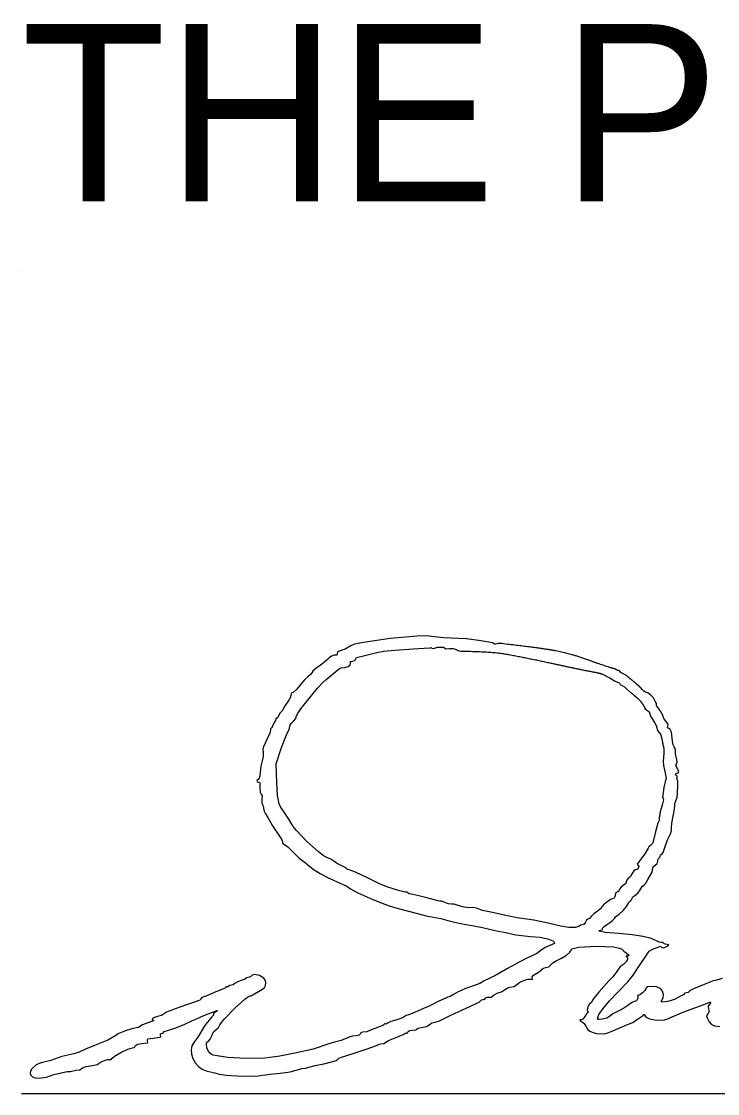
# Model space of a CAD drawing. Extents: x 0 to 34, y -2 to 22.
# Drawn here: x 24.528 to 25.078, y 3.057 to 3.905 of the extents above; entities that cross this region are included whole.
import ezdxf

# ---------------------------------------------------------------- set-up
doc = ezdxf.new("R2010")
doc.units = 0
for name, color, linetype in [('Default', 7, 'Continuous'), ('SH_Data', 7, 'Continuous'), ('SH_Text', 7, 'Continuous')]:
    doc.layers.add(name, color=color, linetype=linetype)

msp = doc.modelspace()

# ---------------------------------------------------------------- linework, layer by layer
at = {"layer": 'SH_Data'}
for p, q in [((24.52788, 3.70718), (24.52788, 3.70718)), ((24.52788, 3.05718), (28.02788, 3.05718))]:
    msp.add_line(p, q, dxfattribs=at)
at = {"layer": 'SH_Text'}
msp.add_line((25.02067, 3.36098), (25.02031, 3.3618), dxfattribs=at)
for points in [[(24.91054, 3.41248), (24.90734, 3.41289), (24.90425, 3.41292), (24.9023, 3.41251), (24.90156, 3.4123), (24.90125, 3.41272), (24.90004, 3.41348), (24.89712, 3.41409), (24.8891, 3.41546), (24.87923, 3.41664), (24.8612, 3.41753), (24.85188, 3.4184), (24.84806, 3.41892), (24.84047, 3.41873), (24.81913, 3.41682), (24.79817, 3.41384), (24.79106, 3.41233), (24.78792, 3.41101), (24.78348, 3.40852), (24.77831, 3.40675), (24.77747, 3.40623), (24.77712, 3.40496), (24.77687, 3.40385), (24.77627, 3.4037), (24.77492, 3.40367), (24.77288, 3.40288), (24.77087, 3.40165), (24.76956, 3.40035), (24.76623, 3.39752), (24.76008, 3.39302), (24.75797, 3.39101), (24.75715, 3.38972), (24.75628, 3.38844), (24.7542, 3.38672), (24.75171, 3.38462), (24.74988, 3.3824), (24.74507, 3.37667), (24.74249, 3.37431), (24.74111, 3.3736), (24.74079, 3.37328), (24.74066, 3.37187), (24.74016, 3.36989), (24.73898, 3.36817), (24.7355, 3.36283), (24.734, 3.36013), (24.73293, 3.35901), (24.73211, 3.35824), (24.73124, 3.3564), (24.73029, 3.35456), (24.72927, 3.3538), (24.72869, 3.35364), (24.72877, 3.35325), (24.72865, 3.35222), (24.72761, 3.35053), (24.7259, 3.34717), (24.72565, 3.34634), (24.72506, 3.34599), (24.7246, 3.34563), (24.72469, 3.34476), (24.72402, 3.34202), (24.72174, 3.33717), (24.71904, 3.33131), (24.71865, 3.32926), (24.71872, 3.32716), (24.71869, 3.32363), (24.71804, 3.32022), (24.71695, 3.31592), (24.71605, 3.30828), (24.71557, 3.30638), (24.71477, 3.30539), (24.71397, 3.30487), (24.71378, 3.30423), (24.71418, 3.30368), (24.71512, 3.30345), (24.71578, 3.30326), (24.71616, 3.30257), (24.71625, 3.29905), (24.71636, 3.29556), (24.71718, 3.29393), (24.71795, 3.29253), (24.71786, 3.28965), (24.71776, 3.287), (24.71817, 3.28561), (24.71873, 3.28458), (24.71898, 3.28279), (24.71949, 3.2805), (24.72069, 3.27828), (24.72241, 3.27554), (24.7263, 3.26875), (24.73227, 3.25986), (24.73384, 3.25733), (24.73417, 3.25575), (24.7344, 3.25487), (24.73573, 3.25403), (24.73834, 3.25215), (24.74164, 3.24877), (24.7473, 3.24329), (24.75223, 3.23969), (24.7582, 3.23459), (24.76395, 3.23111), (24.77015, 3.22771), (24.77372, 3.2262), (24.77722, 3.22459), (24.78188, 3.22235), (24.78492, 3.2211), (24.7878, 3.21908), (24.79348, 3.21599), (24.80533, 3.21066), (24.81271, 3.20757), (24.81922, 3.20536), (24.8266, 3.20315), (24.83354, 3.20146), (24.84061, 3.19965), (24.84755, 3.19766), (24.85903, 3.19547), (24.86653, 3.19359), (24.87607, 3.19148), (24.88519, 3.18972), (24.89213, 3.18836), (24.8998, 3.18665), (24.90458, 3.18558), (24.91042, 3.18462), (24.91827, 3.18273), (24.92999, 3.18147), (24.93766, 3.18076), (24.94364, 3.1795), (24.94755, 3.17781), (24.9486, 3.17684), (24.94898, 3.17581), (24.94524, 3.17434), (24.94159, 3.17271), (24.93808, 3.1702), (24.93496, 3.16783), (24.93226, 3.16657), (24.92939, 3.16532), (24.92765, 3.16456), (24.92088, 3.16109), (24.91474, 3.15762), (24.9118, 3.15599), (24.90175, 3.15026), (24.89335, 3.14634), (24.89136, 3.14509), (24.88992, 3.1441), (24.88779, 3.14346), (24.87946, 3.14037), (24.8729, 3.13765), (24.86913, 3.13548), (24.86663, 3.13395), (24.86474, 3.13331), (24.85698, 3.12984), (24.85004, 3.12637), (24.84553, 3.1243), (24.8389, 3.12163), (24.83567, 3.12023), (24.83349, 3.11943), (24.83183, 3.11896), (24.83022, 3.11784), (24.82761, 3.11642), (24.82356, 3.11523), (24.81955, 3.11413), (24.81704, 3.11291), (24.81586, 3.11216), (24.81502, 3.11219), (24.81461, 3.11234), (24.81444, 3.11187), (24.81323, 3.11091), (24.81032, 3.10985), (24.80359, 3.1074), (24.8006, 3.10609), (24.7973, 3.10567), (24.79591, 3.1052), (24.79535, 3.10423), (24.79461, 3.10324), (24.79226, 3.10293), (24.78937, 3.10256), (24.78673, 3.10166), (24.78031, 3.09903), (24.77508, 3.09774), (24.77074, 3.09652), (24.75821, 3.09223), (24.74392, 3.08903), (24.73198, 3.08674), (24.72003, 3.08528), (24.70516, 3.08495), (24.69055, 3.08571), (24.67939, 3.0875), (24.67763, 3.08832), (24.67615, 3.08963), (24.67423, 3.09311), (24.67402, 3.09663), (24.67468, 3.09799), (24.67592, 3.09888), (24.677, 3.10022), (24.67814, 3.10288), (24.67966, 3.1059), (24.68173, 3.1079), (24.68358, 3.10953), (24.68466, 3.11144), (24.68586, 3.11342), (24.68854, 3.11657), (24.69639, 3.12458), (24.70439, 3.13179), (24.70724, 3.13395), (24.7087, 3.13452), (24.7095, 3.13438), (24.71016, 3.13483), (24.71521, 3.13796), (24.71829, 3.13961), (24.71995, 3.14095), (24.72065, 3.14259), (24.72086, 3.14511), (24.7205, 3.1468), (24.71941, 3.14833), (24.71586, 3.15062), (24.71184, 3.15132), (24.71016, 3.15088), (24.70897, 3.14981), (24.7081, 3.14919), (24.70675, 3.14894), (24.70556, 3.14874), (24.70507, 3.14826), (24.70393, 3.14745), (24.7012, 3.14644), (24.69817, 3.14527), (24.69632, 3.14408), (24.69514, 3.14322), (24.69373, 3.14286), (24.69245, 3.1426), (24.6916, 3.14198), (24.69098, 3.1415), (24.69025, 3.1416), (24.68968, 3.14168), (24.68944, 3.14118), (24.68899, 3.14053), (24.6879, 3.14026), (24.67957, 3.13679), (24.67429, 3.13433), (24.67113, 3.13331), (24.66996, 3.13293), (24.66948, 3.13201), (24.66902, 3.13109), (24.66793, 3.13071), (24.66468, 3.12953), (24.65819, 3.12726), (24.64922, 3.1241), (24.6438, 3.12203), (24.64244, 3.12154), (24.64089, 3.12036), (24.63855, 3.119), (24.63525, 3.11809), (24.63286, 3.1174), (24.63134, 3.11641), (24.63106, 3.1155), (24.63237, 3.11503), (24.63148, 3.11445), (24.62781, 3.11316), (24.62362, 3.11155), (24.62147, 3.11019), (24.62042, 3.10936), (24.61887, 3.10902), (24.61502, 3.10839), (24.60993, 3.10675), (24.60483, 3.10458), (24.60098, 3.10234), (24.59613, 3.09946), (24.59085, 3.09729), (24.58547, 3.09512), (24.57853, 3.0922), (24.57338, 3.08997), (24.56922, 3.08871), (24.5597, 3.08635), (24.55099, 3.0834), (24.54448, 3.08162), (24.5418, 3.08093), (24.53943, 3.07979), (24.53599, 3.07667), (24.53508, 3.07492), (24.53483, 3.07321), (24.53532, 3.07167), (24.53663, 3.0704), (24.53874, 3.06961), (24.54145, 3.06932), (24.5477, 3.07005), (24.55344, 3.07214), (24.56389, 3.07452), (24.56662, 3.07459), (24.57114, 3.07554), (24.57389, 3.07602), (24.57528, 3.07687), (24.57653, 3.0777), (24.57898, 3.07854), (24.58528, 3.07965), (24.5877, 3.08016), (24.58925, 3.08108), (24.59089, 3.0823), (24.59346, 3.08341), (24.59611, 3.08411), (24.59797, 3.08411), (24.59882, 3.08414), (24.59917, 3.08487), (24.60136, 3.08679), (24.60637, 3.08965), (24.6119, 3.09225), (24.61561, 3.09338), (24.61687, 3.09363), (24.61739, 3.09422), (24.61801, 3.09527), (24.61963, 3.09617), (24.62455, 3.09701), (24.62735, 3.09728), (24.62765, 3.09784), (24.62749, 3.09887), (24.62736, 3.09992), (24.62783, 3.10053), (24.63193, 3.10105), (24.63718, 3.10168), (24.63785, 3.10234), (24.63766, 3.10339), (24.63768, 3.10433), (24.63857, 3.10467), (24.63955, 3.10489), (24.63996, 3.10543), (24.64073, 3.10612), (24.64257, 3.10671), (24.64903, 3.10899), (24.65373, 3.11075), (24.65704, 3.11202), (24.66253, 3.11457), (24.67325, 3.11937), (24.68237, 3.12283), (24.68276, 3.12249), (24.68139, 3.12169), (24.67987, 3.12076), (24.67958, 3.12003), (24.67945, 3.11913), (24.6783, 3.11781), (24.67642, 3.11552), (24.67467, 3.11333), (24.67213, 3.11019), (24.66723, 3.10163), (24.66416, 3.09747), (24.66251, 3.09496), (24.66191, 3.09184), (24.66223, 3.08836), (24.66337, 3.08481), (24.6652, 3.08144), (24.66762, 3.07853), (24.6705, 3.07635), (24.67374, 3.07517), (24.68033, 3.07356), (24.6843, 3.07255), (24.68953, 3.07178), (24.70211, 3.07097), (24.7148, 3.07122), (24.72429, 3.07259), (24.73234, 3.07342), (24.74016, 3.07423), (24.74948, 3.07692), (24.75262, 3.07737), (24.75487, 3.07793), (24.75975, 3.07923), (24.7667, 3.08078), (24.77393, 3.0826), (24.77641, 3.08336), (24.77771, 3.08438), (24.77852, 3.08522), (24.77982, 3.08557), (24.78906, 3.08856), (24.80099, 3.09257), (24.80822, 3.09524), (24.81048, 3.09626), (24.81187, 3.0964), (24.8141, 3.09682), (24.81791, 3.09909), (24.82312, 3.10114), (24.8293, 3.10387), (24.83106, 3.10486), (24.8321, 3.10495), (24.83264, 3.105), (24.83318, 3.10585), (24.83441, 3.10693), (24.8371, 3.10727), (24.83949, 3.10753), (24.84048, 3.10814), (24.84109, 3.10875), (24.84255, 3.10901), (24.84768, 3.11031), (24.84995, 3.11143), (24.8509, 3.11239), (24.85203, 3.1131), (24.85475, 3.11373), (24.85809, 3.11463), (24.86074, 3.116), (24.86399, 3.11769), (24.86646, 3.11889), (24.87347, 3.12201), (24.88215, 3.12597), (24.88765, 3.1286), (24.88952, 3.12937), (24.89056, 3.13039), (24.89137, 3.13123), (24.89266, 3.13158), (24.89382, 3.13185), (24.8943, 3.1325), (24.89475, 3.13311), (24.89582, 3.13327), (24.89892, 3.1334), (24.90131, 3.13511), (24.90313, 3.13641), (24.905, 3.13701), (24.90705, 3.13768), (24.90934, 3.13912), (24.91163, 3.14057), (24.91368, 3.14123), (24.91712, 3.14169), (24.91916, 3.1434), (24.92144, 3.14516), (24.92457, 3.14665), (24.92774, 3.14756), (24.93012, 3.14757), (24.93141, 3.14741), (24.93139, 3.14832), (24.93139, 3.14948), (24.93223, 3.15069), (24.93621, 3.1531), (24.93806, 3.15422), (24.93913, 3.15544), (24.9402, 3.15638), (24.94212, 3.15675), (24.94434, 3.15727), (24.94599, 3.15886), (24.94765, 3.16063), (24.9497, 3.16195), (24.95435, 3.16419), (24.95828, 3.16663), (24.961, 3.16889), (24.96201, 3.17064), (24.96245, 3.17135), (24.96369, 3.17197), (24.96813, 3.17295), (24.9817, 3.1738), (24.99557, 3.17314), (25.00037, 3.17224), (25.00184, 3.17164), (25.00255, 3.17093), (25.00362, 3.16968), (25.00555, 3.1684), (25.00718, 3.16723), (25.00755, 3.16625), (25.00695, 3.1658), (25.00622, 3.1659), (25.00565, 3.16601), (25.00541, 3.16556), (25.00647, 3.16436), (25.00658, 3.16328), (25.00542, 3.16131), (25.00371, 3.15942), (25.00216, 3.15854), (25.00106, 3.15784), (24.99802, 3.15372), (24.995, 3.14957), (24.99193, 3.14619), (24.98384, 3.13728), (24.98009, 3.13248), (24.9785, 3.12985), (24.97783, 3.12897), (24.97654, 3.128), (24.97536, 3.12579), (24.97473, 3.12342), (24.97508, 3.12198), (24.97573, 3.12139), (24.97529, 3.12118), (24.97412, 3.12026), (24.97278, 3.11808), (24.97139, 3.11593), (24.97014, 3.11545), (24.9693, 3.11555), (24.96896, 3.11516), (24.96946, 3.11451), (24.97066, 3.11397), (24.9723, 3.11263), (24.97382, 3.1099), (24.97504, 3.10802), (24.97695, 3.10649), (24.97938, 3.10533), (24.98218, 3.10458), (24.9882, 3.10442), (24.9911, 3.10507), (24.9937, 3.10625), (25.00107, 3.10946), (25.00667, 3.11179), (25.00875, 3.11248), (25.01073, 3.11337), (25.01372, 3.11552), (25.01836, 3.11856), (25.01904, 3.11888), (25.01934, 3.11964), (25.01973, 3.11974), (25.02061, 3.11844), (25.02185, 3.11719), (25.02391, 3.11623), (25.02953, 3.11524), (25.03568, 3.11559), (25.03839, 3.11629), (25.04055, 3.11736), (25.04366, 3.11856), (25.04976, 3.12115), (25.05605, 3.12375), (25.06343, 3.12627), (25.07165, 3.12954), (25.07244, 3.1294), (25.07148, 3.1282), (25.07018, 3.12633), (25.07067, 3.12422), (25.07117, 3.12211), (25.07004, 3.12025), (25.06894, 3.11852), (25.06949, 3.11699), (25.07108, 3.11399), (25.07256, 3.11195), (25.07534, 3.1107), (25.07938, 3.11025)], [(25.03147, 3.27299), (25.03053, 3.2709), (25.02843, 3.26309), (25.02697, 3.25642), (25.02637, 3.25499), (25.02489, 3.25358), (25.0234, 3.25233), (25.02278, 3.25127), (25.02017, 3.24661), (25.01545, 3.24026), (25.01427, 3.23849), (25.01493, 3.2375), (25.01547, 3.23658), (25.01513, 3.23543), (25.01415, 3.23443), (25.01279, 3.23401), (25.01161, 3.23318), (25.01034, 3.23119), (25.00886, 3.22887), (25.0072, 3.22727), (25.00594, 3.22599), (25.00541, 3.22445), (25.00522, 3.22323), (25.00475, 3.22272), (25.00341, 3.22202), (25.00164, 3.22042), (25.00017, 3.21868), (24.99974, 3.21756), (24.99955, 3.21692), (24.99846, 3.21639), (24.99716, 3.2155), (24.99673, 3.21369), (24.99639, 3.21204), (24.99546, 3.21144), (24.99326, 3.21059), (24.9902, 3.20861), (24.98749, 3.20638), (24.98632, 3.20477), (24.9853, 3.20334), (24.98287, 3.20147), (24.98001, 3.19929), (24.97799, 3.19712), (24.97663, 3.19558), (24.97535, 3.19495), (24.97424, 3.19431), (24.9733, 3.19278), (24.97224, 3.19122), (24.97082, 3.19061), (24.96933, 3.19022), (24.96807, 3.18928), (24.96542, 3.18841), (24.96033, 3.18851), (24.9537, 3.18948), (24.94639, 3.19126), (24.9325, 3.19423), (24.91952, 3.19606), (24.91166, 3.19776), (24.89864, 3.20057), (24.89211, 3.20201), (24.88797, 3.20336), (24.88589, 3.20413), (24.8843, 3.20417), (24.88178, 3.20412), (24.87765, 3.20466), (24.87355, 3.20551), (24.87113, 3.20641), (24.86968, 3.20693), (24.86765, 3.20701), (24.86509, 3.20729), (24.86232, 3.2083), (24.85995, 3.20925), (24.85831, 3.2094), (24.85684, 3.20945), (24.85486, 3.21018), (24.84802, 3.21196), (24.8406, 3.21372), (24.83566, 3.21491), (24.83407, 3.21518), (24.83308, 3.21582), (24.83226, 3.21639), (24.83108, 3.21649), (24.82573, 3.21767), (24.81661, 3.22061), (24.8101, 3.22319), (24.80186, 3.22739), (24.7917, 3.23228), (24.78671, 3.23401), (24.78545, 3.23423), (24.78493, 3.23477), (24.78359, 3.23587), (24.78037, 3.23746), (24.77677, 3.23927), (24.77451, 3.24093), (24.77226, 3.24246), (24.76868, 3.24395), (24.7662, 3.24538), (24.7625, 3.24826), (24.75338, 3.25651), (24.74512, 3.26504), (24.74251, 3.26826), (24.74153, 3.27018), (24.73912, 3.27413), (24.73543, 3.27958), (24.73312, 3.28305), (24.73219, 3.28427), (24.7314, 3.28627), (24.7302, 3.29285), (24.72948, 3.30321), (24.72919, 3.31778), (24.73298, 3.32992), (24.73759, 3.34165), (24.73934, 3.34486), (24.74021, 3.34838), (24.74097, 3.34979), (24.74275, 3.35164), (24.74471, 3.3538), (24.74487, 3.35487), (24.74598, 3.35728), (24.74856, 3.36124), (24.75274, 3.36666), (24.76159, 3.37768), (24.76592, 3.38221), (24.76867, 3.3844), (24.7746, 3.3894), (24.77804, 3.39246), (24.78037, 3.39374), (24.7834, 3.39404), (24.78585, 3.39485), (24.7874, 3.396), (24.78775, 3.39734), (24.78766, 3.39865), (24.78844, 3.39878), (24.78967, 3.3989), (24.79107, 3.39966), (24.79212, 3.40067), (24.7923, 3.40155), (24.79351, 3.40224), (24.7969, 3.40309), (24.80862, 3.40579), (24.81408, 3.4068), (24.82288, 3.4078), (24.84135, 3.40892), (24.85068, 3.40965), (24.85145, 3.40987), (24.85177, 3.40943), (24.85232, 3.40896), (24.854, 3.40938), (24.85654, 3.41001), (24.85921, 3.41019), (24.86133, 3.40995), (24.86219, 3.40928), (24.86307, 3.40872), (24.86569, 3.40893), (24.86887, 3.40907), (24.8713, 3.40813), (24.87324, 3.40719), (24.87496, 3.40685)], [(25.00701, 3.38644), (25.00582, 3.38768), (25.00368, 3.38885), (25.00123, 3.39014), (25.00021, 3.39126), (25.00004, 3.39182), (24.99963, 3.39171), (24.99885, 3.39163), (24.99776, 3.39222), (24.99664, 3.39286)], [(24.98659, 3.38877), (24.98726, 3.38852), (24.99277, 3.38548), (24.99642, 3.38334), (24.99878, 3.38245), (24.99979, 3.38218), (25.00021, 3.38156), (25.00082, 3.38069), (25.0023, 3.37987), (25.00424, 3.37867), (25.00599, 3.37688), (25.00837, 3.37478)], [(25.02985, 3.36322), (25.02953, 3.36437), (25.02943, 3.36556), (25.02887, 3.36637), (25.02798, 3.36839), (25.02712, 3.37006), (25.02509, 3.37213), (25.02269, 3.37389), (25.02076, 3.37463), (25.01948, 3.37521), (25.01815, 3.37659), (25.01703, 3.3779)], [(25.08144, 3.14819), (25.07683, 3.14686), (25.0734, 3.14607), (25.07098, 3.14499), (25.06577, 3.14277), (25.05871, 3.14007), (25.05598, 3.13857), (25.05489, 3.1375), (25.05438, 3.137), (25.05316, 3.13679), (25.05193, 3.13653), (25.05142, 3.13592), (25.05112, 3.13531), (25.0504, 3.13505), (25.04802, 3.13388), (25.04377, 3.13157), (25.03832, 3.12988), (25.03409, 3.12936), (25.03318, 3.12971), (25.03349, 3.13056), (25.03471, 3.13284), (25.03494, 3.13553), (25.03424, 3.13815), (25.03264, 3.1402), (25.02956, 3.14151), (25.02571, 3.14192), (25.02243, 3.14144), (25.02141, 3.14086), (25.02104, 3.14007), (25.0202, 3.1386), (25.01829, 3.13668), (25.01621, 3.1351), (25.01488, 3.13467), (25.01449, 3.1346), (25.01464, 3.13378), (25.0147, 3.13249), (25.0141, 3.13121), (25.01304, 3.13023), (25.01175, 3.12984), (25.00979, 3.12898), (25.00686, 3.1269), (25.00299, 3.12427), (24.99877, 3.12206), (24.99503, 3.1201), (24.99233, 3.11805), (24.99013, 3.1168), (24.98695, 3.11592), (24.98409, 3.11566), (24.98318, 3.11584), (24.98284, 3.11627), (24.98401, 3.11959), (24.98727, 3.12448), (24.99228, 3.13047), (24.99872, 3.13712), (25.00681, 3.14544), (25.01108, 3.15067), (25.01618, 3.15839), (25.02147, 3.16661), (25.02364, 3.16971), (25.02712, 3.17149), (25.03211, 3.17352), (25.03288, 3.17376), (25.03319, 3.1733), (25.03367, 3.17258), (25.03487, 3.17242), (25.03644, 3.17278), (25.03802, 3.17365), (25.03922, 3.17476), (25.0378, 3.17495), (25.03629, 3.17524), (25.03534, 3.17589), (25.03452, 3.17647), (25.03333, 3.17657), (25.03162, 3.17687), (25.02953, 3.17791), (25.02534, 3.17979), (25.0189, 3.18139), (25.01034, 3.18269), (24.99977, 3.18366), (24.98911, 3.18461), (24.98419, 3.18547), (24.98412, 3.18605), (24.98533, 3.18627), (24.98658, 3.18649), (24.98682, 3.18702), (24.98694, 3.18796), (24.98805, 3.18925), (24.99254, 3.19228), (24.99483, 3.19391), (24.99629, 3.19568), (24.99715, 3.197), (24.99802, 3.19756), (24.99999, 3.19888), (25.00307, 3.2019), (25.00591, 3.20517), (25.00715, 3.20726), (25.00768, 3.20841), (25.00894, 3.20954), (25.01011, 3.21064), (25.01039, 3.2117), (25.01085, 3.21274), (25.01245, 3.21376), (25.01467, 3.21548), (25.01661, 3.21821), (25.01822, 3.22078), (25.01964, 3.22213), (25.02104, 3.22361), (25.02261, 3.22647), (25.02528, 3.23091), (25.02596, 3.23209), (25.02625, 3.23408), (25.02673, 3.2363), (25.02842, 3.23764), (25.03009, 3.23896), (25.03059, 3.24109), (25.03084, 3.24283), (25.03146, 3.24356), (25.03207, 3.24394), (25.03232, 3.24486), (25.03264, 3.24578), (25.03341, 3.24616), (25.03467, 3.24776), (25.03619, 3.25159), (25.03826, 3.25782), (25.04042, 3.26251), (25.0413, 3.26512), (25.04138, 3.26736), (25.04154, 3.27085), (25.04262, 3.27648), (25.04372, 3.28188), (25.04392, 3.28479), (25.04401, 3.28637), (25.04483, 3.28855), (25.04576, 3.29137), (25.04611, 3.29448), (25.04639, 3.3015), (25.04642, 3.30411), (25.04599, 3.30519), (25.04561, 3.3057), (25.04578, 3.30693), (25.04591, 3.30817), (25.0454, 3.30866), (25.04475, 3.30892), (25.04448, 3.30953), (25.04486, 3.31014), (25.04578, 3.3104), (25.04672, 3.3107), (25.04702, 3.31156), (25.0457, 3.31458), (25.04483, 3.3164), (25.04535, 3.31778), (25.04592, 3.31945), (25.04526, 3.3223), (25.04455, 3.32536), (25.04439, 3.32809), (25.04422, 3.33008), (25.04347, 3.33132), (25.04261, 3.33292), (25.04217, 3.33576), (25.04122, 3.34286), (25.04032, 3.34486), (25.03916, 3.34576), (25.03809, 3.34642), (25.03839, 3.3477), (25.03857, 3.34932), (25.03711, 3.35118), (25.03556, 3.35322), (25.03476, 3.35535), (25.03388, 3.35731)], [(25.02067, 3.36098), (25.02231, 3.35989), (25.02371, 3.35889), (25.02405, 3.3581), (25.0247, 3.35551), (25.02777, 3.35062), (25.02915, 3.34822), (25.02975, 3.34629), (25.0301, 3.34461), (25.03102, 3.34315), (25.03239, 3.34204)], [(25.03471, 3.3321), (25.03518, 3.33031), (25.03538, 3.32602), (25.03485, 3.31995), (25.03495, 3.31651), (25.03638, 3.3104), (25.03704, 3.30654), (25.0363, 3.30357), (25.03532, 3.29903), (25.0345, 3.29305), (25.03432, 3.29117), (25.03477, 3.29043), (25.03502, 3.28927), (25.03433, 3.28631), (25.03261, 3.2808)]]:
    msp.add_lwpolyline(points, dxfattribs=at)
for points in [[(24.99664, 3.39286), (24.98924, 3.39486), (24.96983, 3.40206), (24.95489, 3.40639), (24.93325, 3.40985), (24.91054, 3.41248)], [(24.87496, 3.40685), (24.89892, 3.40685), (24.9264, 3.40169), (24.95172, 3.39628), (24.96968, 3.39238), (24.98522, 3.3895), (24.98659, 3.38877)], [(25.01703, 3.3779), (25.0158, 3.37917), (25.01341, 3.38115), (25.00954, 3.38446), (25.00701, 3.38644)], [(25.00837, 3.37478), (25.01141, 3.37229), (25.01339, 3.37067), (25.01609, 3.36825), (25.01843, 3.3653), (25.02005, 3.36239), (25.02067, 3.36098)], [(25.03388, 3.35731), (25.03306, 3.35884), (25.03244, 3.35971), (25.03172, 3.36068), (25.03122, 3.36147), (25.03068, 3.36223), (25.02985, 3.36322)], [(25.03239, 3.34204), (25.03282, 3.34084), (25.03324, 3.33932), (25.03361, 3.33766), (25.0343, 3.33456), (25.03471, 3.3321)], [(25.03261, 3.2808), (25.03217, 3.2788), (25.03217, 3.27779), (25.03169, 3.27614), (25.03169, 3.27464), (25.03147, 3.27299)]]:
    msp.add_open_spline(points, degree=2, dxfattribs=at)

# ---------------------------------------------------------------- texts
at = {"layer": 'Default'}
msp.add_text('THE PLANS AND ESTIMATES. ', height=0.1399997, dxfattribs=at).set_placement((24.52788, 3.76266))

doc.saveas('drawing.dxf')
